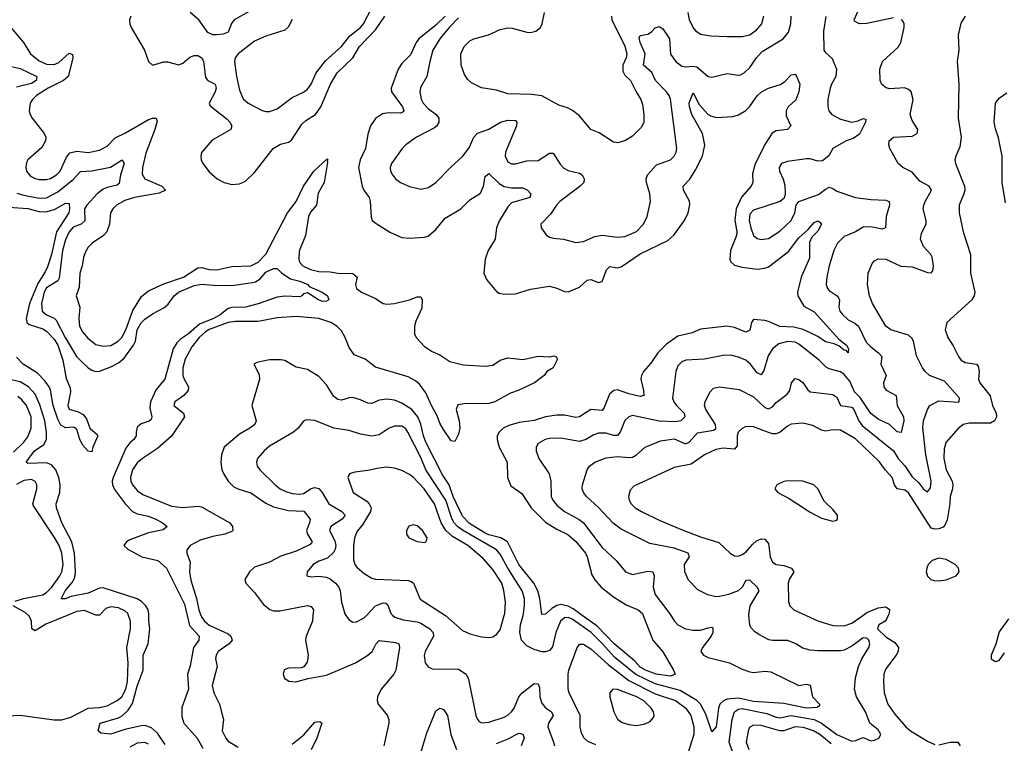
# Model space of a CAD drawing. Header units: inches. Extents: x 1694797 to 1849917, y 907313 to 1017959.
# Tile 475 of 656: x 1781928 to 1787137, y 969324 to 973151. Entities that reach past the tile are written whole.
import ezdxf

# ---------------------------------------------------------------- set-up
doc = ezdxf.new("R2010")
doc.units = ezdxf.units.IN
doc.header["$MEASUREMENT"] = 0
doc.layers.add('B7986', color=7, linetype='Continuous')
doc.layers.add('B7987', color=7, linetype='Continuous')

msp = doc.modelspace()

# ---------------------------------------------------------------- linework, layer by layer
at = {"layer": 'B7986', "color": 5}
for points, elevation in [([(1781830, 969467.9), (1781930, 969472.5), (1782108, 969448), (1782150, 969448.2), (1782198, 969462), (1782290.6, 969509.4), (1782350, 969512.4), (1782390, 969522.2), (1782443.4, 969550), (1782467.9, 969570), (1782488.5, 969610), (1782497.5, 969650), (1782501.6, 969750), (1782493.9, 969830), (1782514, 969930), (1782513.4, 969970), (1782502.7, 970000)], 680), ([(1782179.6, 970000), (1782066.6, 969953.4), (1782010, 969917.7), (1781992.2, 969930), (1781990.5, 969970), (1781977.4, 969997.4), (1781974.6, 970000)], 680), ([(1782698.1, 969318.1), (1782656.6, 969376.6), (1782624.8, 969404.8), (1782590, 969417.1), (1782570, 969415.8), (1782483.7, 969396.3), (1782410, 969371.3), (1782357.5, 969377.5), (1782342.7, 969390), (1782352.7, 969430), (1782450, 969459), (1782470, 969469.3), (1782501.9, 969498.1), (1782525.2, 969534.8), (1782550, 969626), (1782580.2, 969710), (1782581.1, 969790), (1782607.3, 969850), (1782616.2, 969930), (1782610.6, 969970), (1782611.4, 970000)], 660), ([(1782813.9, 970000), (1782826.7, 969946.7), (1782876.8, 969890), (1782876.1, 969870), (1782847.2, 969830), (1782830, 969733.2), (1782816.1, 969690), (1782820.2, 969610), (1782786.3, 969513.7), (1782785.1, 969465.1), (1782796.5, 969430), (1782866.7, 969350), (1782897.2, 969297.2)], 660), ([(1782886.8, 970000), (1782890, 969992), (1782906.3, 969970), (1782930, 969949.1), (1783030, 969902.5), (1783044.7, 969890), (1783052.5, 969870), (1783036.6, 969850), (1782977.6, 969810), (1782966.3, 969790), (1782963.7, 969770), (1782971.9, 969730), (1782946.1, 969630), (1782955, 969590), (1782985.1, 969530), (1783002.7, 969462.7), (1783005.4, 969450), (1782998.4, 969390), (1783017.5, 969350), (1783030, 969334.7), (1783084, 969304)], 680), ([(1783478.9, 970000), (1783476.1, 969970), (1783443.2, 969890), (1783439, 969870), (1783453.7, 969790), (1783447.8, 969752.2), (1783431.4, 969728.6), (1783417.3, 969722.7), (1783350, 969721.6), (1783327.5, 969712.5), (1783321.6, 969690), (1783328.9, 969668.9), (1783351.9, 969651.9), (1783389, 969649), (1783453.2, 969666.8), (1783550, 969683.3), (1783704.4, 969750), (1783769.9, 969790.1), (1783792.3, 969810), (1783811.7, 969848.3), (1783830, 969867.2), (1783917.2, 969857.2), (1783932.8, 969850), (1783937.8, 969830), (1783918, 969710), (1783906.5, 969690), (1783840.9, 969610), (1783820.2, 969570), (1783818.8, 969550), (1783824.5, 969530), (1783872.3, 969472.3), (1783880.8, 969450), (1783880.5, 969430), (1783853.6, 969310)], 720), ([(1783654, 970000), (1783670, 969977.1), (1783690, 969964.4), (1783710, 969965.3), (1783750, 969987.6), (1783761.9, 970000)], 740), ([(1783902.3, 970000), (1783911.5, 969991.5), (1783956.2, 969976.2), (1784030, 969966.9), (1784050, 969959.6), (1784097.8, 969930), (1784115.5, 969910), (1784116.8, 969890), (1784073, 969810), (1784068.4, 969788.4), (1784072, 969750), (1784087.9, 969727.9), (1784110, 969717), (1784250, 969715.6), (1784289.5, 969689.5), (1784302.5, 969662.5), (1784340.8, 969470), (1784349.2, 969449.2), (1784359, 969439), (1784371.7, 969431.7), (1784410, 969434.7), (1784490, 969461.6), (1784510, 969473.2), (1784530, 969489.4), (1784544.1, 969510), (1784569.2, 969570), (1784586.8, 969590), (1784650, 969639.6), (1784670, 969638.4), (1784678.2, 969618.2), (1784680.1, 969570), (1784690, 969536.5), (1784710, 969511.8), (1784740.8, 969490), (1784749.2, 969470), (1784725.5, 969430), (1784721.2, 969410), (1784752, 969330), (1784757.5, 969310)], 740), ([(1784180, 970000), (1784270, 969920.2), (1784310, 969902.3), (1784370, 969887.4), (1784410, 969882.6), (1784430, 969886.7), (1784450, 969898.7), (1784470, 969923.1), (1784491.6, 970000)], 760), ([(1785372.6, 970000), (1785391.1, 969970), (1785410.2, 969950), (1785450, 969928.6), (1785490, 969922.1), (1785530, 969921.5), (1785570, 969935), (1785590, 969938), (1785594.5, 969934.5), (1785594.7, 969910), (1785585.4, 969890), (1785539.6, 969830), (1785530.4, 969810), (1785546, 969790), (1785570, 969777), (1785682, 969750), (1785750, 969715.8), (1785790, 969701.2), (1785810, 969698.8), (1785870, 969704.7), (1785901.8, 969701.8), (1786050, 969629), (1786090, 969636.1), (1786110, 969630.4), (1786121.3, 969570), (1786158.7, 969530), (1786158.3, 969521.7), (1786147.3, 969512.7), (1786090, 969508.8), (1785970, 969534.4), (1785810, 969545.2), (1785730, 969561.9), (1785670, 969557.1), (1785651.2, 969548.8), (1785632.1, 969530), (1785625.3, 969510), (1785611.7, 969410), (1785590, 969384.7), (1785557.6, 969477.6), (1785530.3, 969530), (1785510.8, 969550.8), (1785422.2, 969602.2), (1785290, 969637.7), (1785186.8, 969686.8), (1785076.8, 969776.8), (1785010, 969852), (1784950.6, 969910), (1784850, 969980.6), (1784830, 969988.6), (1784810, 969987.7), (1784788, 969970), (1784764.2, 969910), (1784746.6, 969833.4), (1784730, 969814.6), (1784710, 969806.7), (1784690, 969806.9), (1784650, 969819.3), (1784610, 969839), (1784582.9, 969870), (1784573, 969910), (1784576.7, 969950), (1784590.8, 970000)], 740), ([(1785226.4, 970000), (1785277.4, 969870), (1785330, 969807.2), (1785386, 969710), (1785395.8, 969690), (1785393, 969687), (1785370, 969679.3), (1785295.1, 969690), (1785238.4, 969710), (1785210, 969726.7), (1785180.1, 969760.1), (1785072.8, 969850), (1784982.4, 969942.4), (1784903.8, 970000)], 720), ([(1785708.6, 969250), (1785681.6, 969330), (1785696.6, 969450), (1785710, 969490.5), (1785730, 969505), (1785750, 969508.4), (1785880.7, 969480.6), (1785930, 969461.3), (1785950, 969458.1), (1786010, 969470.2), (1786130, 969449.9), (1786169.8, 969429.8), (1786249.9, 969370), (1786330, 969335.2), (1786350, 969337.7), (1786390, 969354.2), (1786430, 969337.5), (1786450, 969339.9), (1786472.8, 969350), (1786483.5, 969370), (1786470, 969394.4), (1786424.6, 969430), (1786401.9, 969490), (1786353.9, 969570), (1786343.3, 969610), (1786349.5, 969670), (1786365.4, 969730), (1786383.1, 969770), (1786419.8, 969830), (1786425.9, 969850), (1786419.4, 969870), (1786410, 969880.2), (1786390, 969881.7), (1786330, 969836.6), (1786290, 969816.6), (1786270, 969812.9), (1786150, 969812.2), (1786110, 969815.5), (1786070, 969826), (1786030, 969851.2), (1785990, 969867.7), (1785910, 969867.3), (1785891.2, 969871.2), (1785838.4, 969898.4), (1785814.4, 969914.4), (1785796.1, 969936.1), (1785790.2, 969950.2), (1785786, 970000)], 760), ([(1786087.9, 970000), (1786150.7, 969970.7), (1786230, 969946.4), (1786290, 969944.5), (1786330, 969959.3), (1786388.5, 970000)], 780), ([(1786523.1, 970000), (1786515.8, 969984.2), (1786506, 969970), (1786472.7, 969950), (1786465.2, 969930), (1786510, 969887.2), (1786557.2, 969857.2), (1786576.5, 969830), (1786574.7, 969810), (1786564.7, 969790), (1786510, 969718), (1786499.7, 969690), (1786496.9, 969650), (1786500.7, 969590), (1786520.6, 969530), (1786557.1, 969477.1), (1786615.8, 969410), (1786640.3, 969390), (1786730, 969335.6), (1786770, 969318)], 780), ([(1787158.4, 969981.6), (1787110, 969914), (1787092.7, 969847.3), (1787068, 969790), (1787067.3, 969770), (1787090, 969756), (1787110, 969761), (1787138.6, 969801.4)], 820), ([(1784975.8, 969315.8), (1784932.9, 969332.9), (1784912.3, 969352.3), (1784899.6, 969379.6), (1784892.6, 969410), (1784892.9, 969470), (1784834, 969590), (1784829.3, 969610), (1784829.3, 969690), (1784833.7, 969710), (1784875.4, 969824.6), (1784890, 969847.8), (1784910, 969848.7), (1784950, 969823.2), (1785040.8, 969740.8), (1785150, 969655.7), (1785290, 969584.9), (1785396.8, 969550), (1785452.2, 969510), (1785479.1, 969470), (1785495, 969410), (1785494.2, 969370), (1785461.9, 969270)], 760), ([(1784050, 969273.4), (1784081.6, 969378.4), (1784121.5, 969478.5), (1784130, 969495.2), (1784150, 969509.2), (1784170, 969502), (1784190.8, 969470), (1784208.4, 969370), (1784238.9, 969290)], 720), ([(1783370, 969319.8), (1783431.3, 969368.7), (1783490, 969434.6), (1783510, 969439.7), (1783517.3, 969437.3), (1783525.7, 969430), (1783498.9, 969350), (1783470.5, 969289.5)], 680), ([(1786220.8, 969320.8), (1786159.9, 969370), (1786127.5, 969390), (1786073.5, 969406.5), (1786030, 969411.5), (1785970.1, 969389.9), (1785950, 969388.9), (1785850, 969418.3), (1785810, 969419.2), (1785790.7, 969409.3), (1785783.8, 969396.2), (1785771.2, 969330), (1785785.8, 969290)], 780), ([(1784450, 969322.3), (1784512.3, 969347.7), (1784550, 969369.2), (1784570, 969377.7), (1784590, 969372.2), (1784596.9, 969350), (1784580.5, 969310)], 720), ([(1782610, 969319.2), (1782590, 969328.7), (1782550, 969325), (1782510, 969303.9)], 680), ([(1786790, 969315.5), (1786850, 969329.3), (1786890, 969328.9), (1786903.2, 969310)], 780)]:
    msp.add_lwpolyline(points, dxfattribs=dict(at, elevation=elevation))
at = {"layer": 'B7986', "color": 5, "elevation": 780}
msp.add_lwpolyline([(1785064.9, 969610), (1785050.4, 969590), (1785049.1, 969570), (1785070.2, 969490), (1785091.1, 969451.1), (1785114.5, 969434.5), (1785150, 969422.9), (1785190, 969418.4), (1785230, 969424.7), (1785262, 969438), (1785280.7, 969459.3), (1785284.5, 969470), (1785281.1, 969490), (1785269.1, 969510), (1785230, 969548.6), (1785192.5, 969570), (1785090, 969608.6)], close=True, dxfattribs=at)
at = {"layer": 'B7987', "color": 5}
for points, elevation in [([(1783157.1, 973202.9), (1783062.7, 973150), (1783048.1, 973131.9), (1783030, 973086.2), (1783005, 973075), (1782970, 973071.2), (1782950, 973072), (1782923.4, 973083.4), (1782875.2, 973150), (1782829.9, 973190)], 720), ([(1783370, 973151.8), (1783348.2, 973111.8), (1783330, 973095.2), (1783230, 973065.1), (1783170, 973038), (1783083.1, 972970), (1783067, 972950), (1783064.6, 972930), (1783074.3, 972850), (1783090, 972778.8), (1783110, 972732.7), (1783137.1, 972710), (1783210, 972671.6), (1783230, 972665.5), (1783250, 972665.8), (1783290, 972679.7), (1783370, 972740.2), (1783430, 972768.5), (1783450, 972784.5), (1783469.8, 972810), (1783495.9, 972870), (1783545.9, 972934.1), (1783630, 973010.1), (1783674.6, 973065.4), (1783730, 973109.2), (1783747.1, 973130), (1783789.4, 973210)], 740), ([(1786550, 973160.6), (1786410, 973131.3), (1786370, 973130.3), (1786344.4, 973144.4), (1786341.6, 973150), (1786369.2, 973210)], 760), ([(1782515.8, 973170), (1782508.9, 973150), (1782510.3, 973130), (1782518.3, 973110), (1782587.2, 972990), (1782610, 972931), (1782630, 972910.7), (1782690.7, 972929.3), (1782710, 972929.3), (1782770, 972912.4), (1782790, 972921.6), (1782827.6, 972952.4), (1782850, 972962.1), (1782870, 972962.5), (1782891.9, 972950), (1782899.6, 972930), (1782910, 972844.9), (1782922.4, 972830), (1782962, 972810), (1782967.8, 972790), (1782961.9, 972770), (1782929.4, 972710), (1782935.6, 972695.6), (1783025, 972625), (1783039.4, 972610), (1783049.4, 972590), (1783044.2, 972570), (1782946.2, 972513.8), (1782890, 972449.2), (1782885.2, 972430), (1782887.2, 972410), (1782896.5, 972390), (1782930, 972347.1), (1782972.9, 972310), (1783010, 972290.9), (1783050, 972280.2), (1783090, 972282.3), (1783122.1, 972297.9), (1783170, 972342.4), (1783268.6, 972470), (1783307.3, 972492.7), (1783350, 972503.2), (1783366.1, 972513.9), (1783420.9, 972599.1), (1783441.7, 972618.3), (1783492.5, 972650), (1783520.7, 972690), (1783571.8, 972810), (1783607.8, 972870), (1783690.2, 972949.8), (1783725.8, 973010), (1783810, 973098.4), (1783860.3, 973170)], 720), ([(1784177.8, 973170), (1784130, 973122), (1784039.8, 973050), (1784025.1, 973030), (1783995.2, 972964.8), (1783950, 972919.3), (1783930, 972889.7), (1783892.5, 972790), (1783895.3, 972770), (1783953.3, 972690), (1783960.2, 972670), (1783956.9, 972663.1), (1783943.1, 972656.9), (1783880.9, 972659.1), (1783846.5, 972653.5), (1783810, 972627.9), (1783783.6, 972590), (1783770, 972546.6), (1783756.8, 972470), (1783728.5, 972410), (1783720.4, 972370), (1783739.8, 972270), (1783748.6, 972250), (1783777.3, 972210), (1783782.5, 972190), (1783786.7, 972106.7), (1783793.1, 972090), (1783813.1, 972073.1), (1783890, 972025.4), (1783950, 971998.5), (1783990, 971994.9), (1784070, 972000.9), (1784090, 972008), (1784130, 972042.3), (1784179.1, 972100.9), (1784260.8, 972150), (1784310, 972199.3), (1784366.2, 972233.8), (1784381.7, 972270), (1784390, 972322.4), (1784410, 972338.6), (1784464.2, 972284.1), (1784490, 972268.6), (1784530, 972261.7), (1784590, 972261.2), (1784614.9, 972250), (1784632.2, 972230), (1784626, 972210), (1784530, 972182), (1784510, 972161.4), (1784466.8, 972090), (1784450.8, 972050), (1784443.2, 971990), (1784406.5, 971930), (1784390, 971884), (1784383.9, 971810), (1784397, 971777), (1784450, 971713.7), (1784465.2, 971705.2), (1784490, 971699.7), (1784550, 971700.6), (1784630, 971726), (1784730, 971741.1), (1784770, 971731.7), (1784810, 971713.7), (1784830, 971712.2), (1784890, 971735.8), (1784930, 971773.2), (1784950, 971776.5), (1784990, 971761.8), (1785010, 971766.7), (1785031.3, 971828.7), (1785050, 971846.7), (1785090, 971838.3), (1785110, 971843.8), (1785210, 971913.7), (1785356.6, 971983.4), (1785389.2, 972010.8), (1785444.4, 972090), (1785464.6, 972130), (1785473.8, 972173.8), (1785472.1, 972192.1), (1785439.8, 972250), (1785436.9, 972270), (1785472.9, 972307.1), (1785503.1, 972356.9), (1785539.8, 972430), (1785552.8, 972487.2), (1785540.2, 972550), (1785484.3, 972650), (1785471.6, 972690), (1785470, 972710.8), (1785490, 972764), (1785522.2, 972702.2), (1785570, 972650.2), (1785582.6, 972642.6), (1785614.1, 972634.1), (1785700.3, 972639.7), (1785730, 972648.3), (1785770, 972671), (1785789, 972690), (1785830, 972748.1), (1785853, 972770), (1785890, 972788.9), (1785952.3, 972807.7), (1785976, 972824), (1786010, 972859.3), (1786030, 972864), (1786035.6, 972855.6), (1786054.9, 972810), (1786050, 972769.3), (1786033.2, 972726.9), (1785993.7, 972690), (1785983.2, 972670), (1785983.5, 972643.5), (1786007.2, 972590), (1785990.1, 972569.9), (1785930, 972563.4), (1785909.2, 972550.8), (1785869.2, 972490.8), (1785817, 972383), (1785804, 972336), (1785806.7, 972290), (1785797.2, 972270), (1785746.9, 972213.1), (1785717.9, 972150), (1785711.1, 972091.1), (1785721.7, 972030), (1785720.4, 972010), (1785687.7, 971930), (1785685.4, 971885.4), (1785690.2, 971870), (1785710, 971852.9), (1785750, 971841.5), (1785830, 971831.2), (1785870, 971836.8), (1785890, 971844.8), (1785995.6, 971924.4), (1786050, 971998.1), (1786098.7, 972041.3), (1786130, 972078.3), (1786150, 972087), (1786160.3, 972080.2), (1786170, 972069.6), (1786150, 972033.3), (1786118.5, 972001.5), (1786106.4, 971973.6), (1786105.3, 971890), (1786062.9, 971790), (1786042, 971710), (1786044.9, 971690), (1786076.7, 971636.7), (1786130, 971605.2), (1786261.4, 971461.4), (1786302.2, 971430), (1786312.9, 971410), (1786310.2, 971389.8), (1786302, 971402), (1786290, 971403.7), (1786263.6, 971423.6), (1786236, 971436), (1786190, 971447.8), (1786150, 971476.2), (1786072.4, 971512.4), (1786024.1, 971524.1), (1785950, 971529.2), (1785890, 971555.7), (1785870, 971559.5), (1785810, 971564.8), (1785799, 971550), (1785790, 971509.6), (1785770, 971498.7), (1785710, 971523.1), (1785670.7, 971530.7), (1785530, 971513.6), (1785485, 971495), (1785410, 971477.9), (1785350, 971434.9), (1785304.4, 971390), (1785266.4, 971333.6), (1785227.8, 971290), (1785216.9, 971270), (1785213.4, 971250), (1785228.1, 971190), (1785230, 971164), (1785210, 971158.8), (1785150, 971172.7), (1785090, 971193.2), (1785070.1, 971189.9), (1785047.7, 971170), (1785020.6, 971099.4), (1785010, 971084.6), (1784950, 971089.9), (1784890, 971049.9), (1784870, 971047.8), (1784810, 971059.2), (1784770, 971059.4), (1784710, 971049.9), (1784648.8, 971031.2), (1784570, 971020.6), (1784515.7, 971004.3), (1784485, 970990), (1784463.5, 970970), (1784454.4, 970950), (1784452.9, 970930), (1784463.5, 970890), (1784506.9, 970810), (1784508.4, 970730), (1784526.1, 970686), (1784584.2, 970644.2), (1784634.1, 970570), (1784710, 970494), (1784770, 970456.5), (1784827.9, 970427.9), (1784870, 970390.9), (1784920.4, 970330), (1784930.6, 970310), (1784954.7, 970214.7), (1784970, 970188), (1785004.7, 970150), (1785070, 970098.3), (1785136.8, 970056.8), (1785199.5, 970030), (1785222.4, 970010), (1785226.4, 970000)], 720), ([(1784250, 973160.5), (1784200.4, 973110), (1784150.7, 973050), (1784113.6, 972990), (1784097, 972930), (1784082.2, 972850), (1784047.5, 972792.5), (1784044.1, 972770), (1784050.9, 972730.9), (1784062.6, 972710), (1784090, 972680.2), (1784131.7, 972650), (1784145.8, 972630), (1784145.8, 972610), (1784132.5, 972587.5), (1784121.4, 972578.6), (1784027, 972530), (1783970.3, 972490), (1783950.3, 972470), (1783894.6, 972390), (1783887.8, 972370), (1783890.3, 972350), (1783899.6, 972330), (1783916.5, 972310), (1783943.1, 972290), (1783989.4, 972269.4), (1784050, 972255.2), (1784090, 972263.6), (1784130, 972290.3), (1784207.9, 972372), (1784271.8, 972430), (1784305.7, 972474.3), (1784329.9, 972530.1), (1784349.3, 972550.7), (1784410, 972571.6), (1784471.6, 972610), (1784510, 972620.1), (1784550, 972618.3), (1784557.8, 972610), (1784556.6, 972590), (1784497.3, 972450), (1784496.6, 972430), (1784510, 972399.6), (1784530, 972389.2), (1784550, 972388.5), (1784610, 972404), (1784670, 972407.3), (1784730, 972445.5), (1784750, 972444.9), (1784786.4, 972386.4), (1784806, 972366), (1784830, 972353.7), (1784890, 972339.3), (1784902.8, 972330), (1784914.7, 972310), (1784911.4, 972290), (1784893.4, 972270), (1784786, 972190), (1784767.3, 972170), (1784736.5, 972123.5), (1784684.9, 972070), (1784687.3, 972050), (1784712.9, 972012.9), (1784730, 972001.3), (1784750, 971995.3), (1784804.7, 971990), (1784870, 971972.6), (1784910, 971978), (1784970, 972004.2), (1785010, 972011.2), (1785090, 972000.2), (1785130, 972003.8), (1785190, 972030.2), (1785227.4, 972070), (1785247.2, 972110), (1785265.7, 972190), (1785260.9, 972230), (1785244.1, 972290), (1785242.5, 972310), (1785248.2, 972330), (1785297.2, 972382.8), (1785370, 972410.2), (1785389.8, 972430), (1785401.4, 972450), (1785404.7, 972470), (1785370, 972731.6), (1785363.7, 972750), (1785349.2, 972770), (1785292.2, 972830), (1785272, 972872), (1785228.1, 972910), (1785237.1, 972970), (1785209.9, 973030.1), (1785204.6, 973055.4), (1785210, 973068.4), (1785250, 973075.3), (1785270, 973086.6), (1785290, 973107.6), (1785310, 973115.5), (1785330, 973102.7), (1785365.7, 973050), (1785370, 972969.1), (1785398.7, 972930), (1785430, 972906.2), (1785450, 972901.9), (1785490, 972905.5), (1785510, 972902.6), (1785570, 972851.2), (1785590, 972848.1), (1785670, 972867.4), (1785730, 972857.6), (1785740.6, 972859.4), (1785761.3, 972870), (1785790, 972898.9), (1785825.4, 972950), (1785856.4, 972983.6), (1785966, 973050), (1785994.4, 973085.6), (1786006.9, 973130), (1786009.4, 973169.4)], 740), ([(1785058.4, 973170), (1785060.4, 973150), (1785130, 973011), (1785139, 972970), (1785135.9, 972950), (1785118.4, 972910), (1785118.6, 972878.6), (1785130, 972858.2), (1785159.8, 972830), (1785188.7, 972770), (1785213.8, 972730), (1785222.8, 972702.8), (1785229.8, 972650), (1785228.9, 972610), (1785217.6, 972582.4), (1785170, 972535.2), (1785130, 972510.2), (1785090, 972499.5), (1785070, 972503.1), (1784992.7, 972552.7), (1784950, 972570.4), (1784890, 972642), (1784851.9, 972671.9), (1784825.5, 972685.5), (1784779.2, 972699.2), (1784690, 972747.9), (1784636, 972756), (1784510, 972758.5), (1784450, 972778), (1784371, 972791), (1784317.8, 972817.8), (1784297.2, 972837.2), (1784281.2, 972861.2), (1784262.8, 972910), (1784262.2, 972970), (1784278.3, 973010), (1784310, 973039.8), (1784330.2, 973049.8), (1784408.6, 973071.4), (1784470, 973099.8), (1784510, 973107.8), (1784533.9, 973106.1), (1784610, 973085.8), (1784630, 973083.7), (1784658.4, 973090), (1784682.8, 973110), (1784691.9, 973130), (1784704.8, 973190)], 760), ([(1786192.3, 973167.7), (1786180.5, 973090), (1786181.7, 972990), (1786190, 972977.3), (1786226.8, 972946.8), (1786249, 972889), (1786245.4, 972850), (1786222, 972810), (1786215.5, 972790), (1786203.8, 972730), (1786202.3, 972690), (1786209.2, 972670), (1786225, 972650), (1786270, 972625.9), (1786330, 972609.5), (1786363.8, 972616.2), (1786390, 972628.7), (1786404.7, 972624.7), (1786402.4, 972610), (1786370, 972545.6), (1786336.6, 972523.4), (1786299.7, 972510), (1786230.4, 972470), (1786207.9, 972432.1), (1786175.6, 972404.4), (1786150, 972403.1), (1786110, 972414.8), (1786090, 972415.8), (1785990, 972401), (1785958, 972390), (1785946.5, 972370), (1785947.4, 972350), (1785967.5, 972307.5), (1785975.5, 972275.5), (1785977.6, 972230), (1785972.1, 972208), (1785950.9, 972189.1), (1785810, 972143.4), (1785790, 972122.4), (1785786.4, 972090), (1785795, 972050), (1785810.3, 972010), (1785830, 971993.6), (1785850, 971989.2), (1785890, 971994.4), (1785950, 972033.2), (1786010, 972089.2), (1786028, 972130), (1786035, 972170), (1786049.6, 972190), (1786153.8, 972226.1), (1786190, 972255.6), (1786210, 972264.9), (1786230, 972258.9), (1786250, 972243.6), (1786350.1, 972210.1), (1786430, 972199.5), (1786510, 972196.2), (1786527.7, 972190), (1786528.9, 972170), (1786511.6, 972110), (1786508, 972050), (1786490, 972043.1), (1786430, 972056.3), (1786390, 972054.2), (1786350.1, 972029.9), (1786290, 972005), (1786255, 971970), (1786235, 971930), (1786210, 971849.5), (1786197, 971790), (1786195, 971750), (1786201, 971730), (1786210, 971719.2), (1786252.4, 971690), (1786259.4, 971679.4), (1786264.1, 971670), (1786260.5, 971630), (1786267.1, 971610), (1786281.8, 971590), (1786310, 971563.8), (1786345.5, 971545.5), (1786364.7, 971530), (1786405.9, 971445.9), (1786430, 971420.9), (1786471.5, 971390), (1786488.2, 971370), (1786483.8, 971330), (1786511.1, 971270), (1786497.5, 971230), (1786498.8, 971210), (1786512.5, 971192.5), (1786564.2, 971164.2), (1786569.4, 971110), (1786602.7, 971050), (1786605, 971030), (1786591.8, 970968.2), (1786570, 970971.1), (1786528.7, 971010), (1786470, 971039), (1786430, 971068.2), (1786373.3, 971153.3), (1786343.5, 971183.5), (1786319.3, 971239.3), (1786290, 971275.2), (1786270, 971288), (1786210, 971304), (1786194.1, 971314.1), (1786157.8, 971350), (1786050, 971434.6), (1786030, 971444.7), (1785990, 971449.8), (1785943.4, 971436.6), (1785910, 971409.7), (1785887, 971373), (1785864.2, 971295.8), (1785850, 971272.6), (1785830, 971284.1), (1785794, 971330), (1785770, 971349.9), (1785730, 971366.3), (1785690, 971376.2), (1785650, 971375.8), (1785550, 971355.4), (1785451.3, 971350), (1785430, 971342.3), (1785410, 971320.7), (1785399.7, 971290), (1785381.5, 971150), (1785387.8, 971130), (1785401.7, 971110), (1785443.2, 971070), (1785446.2, 971050), (1785426, 971030), (1785396.7, 971023.3), (1785310, 971027.7), (1785170, 971057.2), (1785150, 971051), (1785130, 971031.2), (1785104.4, 970970), (1785090, 970952.4), (1785070, 970952.7), (1785030, 970963.6), (1784990, 970963.9), (1784965.1, 970954.9), (1784923.7, 970930), (1784890, 970920.2), (1784790, 970937.5), (1784730, 970935.8), (1784708, 970930), (1784670.4, 970910), (1784659.5, 970890), (1784660.3, 970870), (1784673.8, 970830), (1784728.8, 970748.8), (1784738, 970710), (1784740.2, 970630), (1784748.6, 970610), (1784770, 970583.5), (1784809.2, 970549.2), (1784887.7, 970507.7), (1784910.4, 970490.4), (1785010, 970359.2), (1785082.8, 970290), (1785132.2, 970230), (1785170, 970216), (1785250, 970234.6), (1785276.9, 970230), (1785284.6, 970210), (1785278.5, 970150), (1785290, 970110.4), (1785367.8, 970007.8), (1785372.6, 970000)], 740), ([(1785786, 970000), (1785785.5, 970005.5), (1785792.4, 970050), (1785840.7, 970130), (1785829.1, 970150), (1785790, 970186.3), (1785770, 970185.3), (1785749.2, 970150), (1785729.5, 970130.5), (1785678, 970110), (1785630, 970099.4), (1785610, 970099.3), (1785568.4, 970108.4), (1785515, 970135), (1785465.9, 970185.9), (1785446.2, 970230), (1785444.7, 970270), (1785471.2, 970310), (1785464, 970330), (1785390, 970356.4), (1785261.2, 970381.2), (1785110, 970456.1), (1785067.5, 970487.5), (1784990, 970570.2), (1784926.2, 970630), (1784910.2, 970650), (1784903.8, 970670), (1784904.7, 970690), (1784930, 970769.4), (1784942.3, 970790), (1784969.6, 970810.4), (1785030, 970833.2), (1785090, 970841.4), (1785150, 970835.2), (1785170, 970838.1), (1785190.6, 970849.4), (1785237.6, 970890), (1785317.1, 970922.9), (1785390, 970934.6), (1785450, 970908.2), (1785470, 970915.7), (1785514.2, 970965.8), (1785600, 970980), (1785611, 970989), (1785608.9, 971010), (1785557.1, 971090), (1785550.2, 971110), (1785553.4, 971130), (1785578.2, 971181.8), (1785597.6, 971202.4), (1785630, 971208.8), (1785734.7, 971194.7), (1785810, 971156.1), (1785870, 971100.8), (1785890, 971092.9), (1785910, 971103.2), (1785930, 971126.8), (1785988.1, 971170), (1786001.2, 971190), (1786010.3, 971230), (1786030, 971253.3), (1786050, 971248.3), (1786070, 971232.3), (1786095.7, 971195.7), (1786110, 971183.7), (1786230, 971168.6), (1786250, 971154.8), (1786270.4, 971110.4), (1786330, 971102.4), (1786340.4, 971090), (1786366.9, 971030), (1786384, 971004), (1786549.9, 970870), (1786574.6, 970830), (1786611.2, 970791.2), (1786650, 970733.7), (1786683.1, 970703.1), (1786710, 970668.4), (1786730, 970653.6), (1786745.7, 970674.3), (1786750.1, 970709.9), (1786721.2, 970850), (1786705.1, 970994.9), (1786709.6, 971030), (1786729.5, 971090), (1786742.9, 971110), (1786790, 971135.6), (1786892, 971128), (1786898, 971130), (1786899.1, 971150), (1786820.1, 971240.1), (1786741.7, 971270), (1786718, 971290), (1786703.6, 971310), (1786672.8, 971372.8), (1786655.6, 971450), (1786647.1, 971467.1), (1786630, 971483.2), (1786535.8, 971510), (1786510.2, 971530), (1786440.2, 971650), (1786423.5, 971690), (1786412.3, 971750), (1786416.5, 971810), (1786438.2, 971861.8), (1786450, 971875.6), (1786470, 971886.3), (1786510, 971884.8), (1786590, 971848.4), (1786650, 971844.1), (1786730, 971813.3), (1786750, 971811.8), (1786757.8, 971822.2), (1786762.3, 971850), (1786754.6, 971894.6), (1786747.8, 971910), (1786710, 971951.6), (1786693.7, 971990), (1786698, 972022), (1786723.5, 972070), (1786723, 972090), (1786707.7, 972150), (1786711, 972170), (1786717.6, 972190), (1786751.1, 972250), (1786739.5, 972270), (1786690, 972298), (1786650, 972344.7), (1786600.5, 972370), (1786574.4, 972390), (1786530.4, 972470), (1786526.4, 972490), (1786528.4, 972510), (1786550, 972529.6), (1786650, 972535.4), (1786674.9, 972550), (1786679.2, 972570), (1786650, 972618.7), (1786639.2, 972650), (1786654.2, 972730), (1786643.7, 972770), (1786630, 972782.6), (1786610, 972790.2), (1786530, 972785.5), (1786511.3, 972791.3), (1786488.3, 972808.3), (1786480.3, 972830), (1786478.5, 972890), (1786492.8, 972930), (1786574.8, 973005.2), (1786589.3, 973030), (1786606.4, 973110), (1786606.5, 973130), (1786601.8, 973141.8), (1786592, 973152)], 760), ([(1786930.3, 973169.7), (1786906.2, 973133.8), (1786892.2, 973070), (1786896.5, 972990), (1786887.2, 972930), (1786895.3, 972810), (1786893.4, 972630), (1786908.3, 972530), (1786900.7, 972479.3), (1786879.5, 972430), (1786875.8, 972410), (1786878.4, 972390), (1786926.2, 972270), (1786927.3, 972250), (1786922.2, 972230), (1786898, 972170), (1786897.3, 972130), (1786918.9, 972030), (1786958, 971910), (1786957.5, 971810), (1786981, 971710), (1786977.6, 971690), (1786964.6, 971670), (1786833.4, 971550), (1786824.4, 971510), (1786838.7, 971470), (1786866.8, 971426.8), (1786893.8, 971370), (1786909, 971350), (1786930, 971338.5), (1786989.4, 971329.4), (1786998.8, 971318.8), (1787004.3, 971290), (1787001, 971250), (1787007.3, 971230), (1787061.7, 971161.7), (1787075, 971110), (1787093.4, 971070), (1787095.8, 971050), (1787085.5, 971030), (1787063.3, 971016.7), (1786950, 971017.7), (1786919.3, 971010), (1786890, 970986.3), (1786830, 970917), (1786817.8, 970882.2), (1786816.3, 970830), (1786830, 970770.4), (1786860.1, 970710), (1786864.8, 970690), (1786863.5, 970670), (1786850.8, 970630), (1786848.6, 970590), (1786834.2, 970505.8), (1786822.4, 970477.6), (1786812.4, 970467.6), (1786790, 970458.4), (1786770, 970455.8), (1786750, 970460.8), (1786630, 970649.1), (1786610, 970662.8), (1786569.8, 970670), (1786556.6, 970690), (1786543.4, 970730), (1786507.9, 970767.9), (1786475.1, 970815.1), (1786350, 970934.8), (1786270, 970980.7), (1786230, 970982.3), (1786190, 970974.4), (1786170, 970979.3), (1786124.5, 971004.5), (1786070, 971017.1), (1786010, 971011.7), (1785990, 971001.5), (1785951.4, 970968.6), (1785930, 970961.3), (1785910, 970961), (1785890, 970966.9), (1785810, 970998.5), (1785770, 970998.8), (1785750, 970988.7), (1785729.2, 970970), (1785723.2, 970950), (1785723.5, 970896.5), (1785710, 970880.2), (1785650, 970885.5), (1785610, 970878.5), (1785550.8, 970849.2), (1785480.6, 970799.4), (1785390, 970781.8), (1785176, 970684), (1785156.9, 970663.1), (1785147.9, 970630), (1785151.3, 970610), (1785162, 970590), (1785183.1, 970570), (1785216.5, 970550), (1785310, 970503.7), (1785433.1, 970453.1), (1785530, 970416.3), (1785626.5, 970386.5), (1785687.8, 970327.8), (1785710, 970316.1), (1785730, 970314.2), (1785750, 970321.8), (1785770, 970335), (1785803.9, 970376.1), (1785825.3, 970394.7), (1785850, 970406.1), (1785870, 970404.1), (1785890, 970380.3), (1785897.5, 970310), (1785910, 970282), (1785930.1, 970270.1), (1785970, 970263.8), (1786010.2, 970250), (1786023.9, 970230), (1785999, 970190), (1785993.7, 970170), (1785994.3, 970074.3), (1786002, 970050), (1786023.8, 970030), (1786087.9, 970000)], 780), ([(1785863.5, 973170), (1785852, 973130), (1785819.1, 973090), (1785790, 973069.2), (1785750, 973060.2), (1785670, 973060.7), (1785583.7, 973063.7), (1785530, 973072.9), (1785510, 973087.4), (1785490.3, 973110), (1785471.4, 973150), (1785464.5, 973190)], 760), ([(1781881.1, 973110), (1781947.5, 973030), (1781985.4, 972970), (1782030, 972933.3), (1782070, 972916.5), (1782110, 972914.3), (1782135.3, 972924.7), (1782190, 972973.6), (1782207.5, 972967.5), (1782208.2, 972948.2), (1782184.6, 972850), (1782159.8, 972830), (1782079, 972790), (1782016.1, 972750), (1781994.7, 972730), (1781982.4, 972710), (1781977.6, 972670), (1781983.2, 972650), (1781994.2, 972630), (1782057.2, 972550), (1782065.4, 972530), (1782064.7, 972510), (1782044.4, 972475.6), (1781970.2, 972410), (1781963.7, 972396.3), (1781959.8, 972370), (1781964.2, 972350), (1781984.4, 972324.4), (1782010, 972310.9), (1782030, 972306.8), (1782070, 972306.3), (1782090, 972311.5), (1782122.2, 972330), (1782142, 972350), (1782175, 972425), (1782193.4, 972446.6), (1782230, 972455.4), (1782290, 972448.8), (1782350, 972461.7), (1782390, 972482.6), (1782433.1, 972526.9), (1782487.4, 972552.6), (1782610, 972622.6), (1782630, 972630.8), (1782650, 972630.2), (1782654.8, 972614.8), (1782643.5, 972570), (1782594.9, 972445.1), (1782577.6, 972370), (1782574.9, 972334.9), (1782590.2, 972310), (1782679.3, 972270), (1782698.3, 972250), (1782666.3, 972233.7), (1782535.8, 972210), (1782484.3, 972195.7), (1782440.3, 972170), (1782420.2, 972150), (1782408.3, 972130), (1782403.7, 972070), (1782389.4, 972030), (1782370.5, 972009.5), (1782310.6, 971969.4), (1782290, 971948.3), (1782276, 971924), (1782266.1, 971893.9), (1782258.7, 971850), (1782245.6, 971810), (1782242.7, 971737.3), (1782227.1, 971690), (1782246, 971630), (1782239.8, 971570), (1782244, 971530), (1782260.7, 971500.7), (1782287.5, 971467.5), (1782330, 971432.4), (1782370, 971423.7), (1782410, 971428.4), (1782448.9, 971450), (1782467.5, 971470), (1782489.1, 971510), (1782526.5, 971613.5), (1782572.2, 971687.8), (1782610, 971717), (1782690, 971754.7), (1782794.6, 971790), (1782870, 971839.2), (1782890, 971840.7), (1782930, 971829.6), (1782970, 971828.1), (1783050, 971846.2), (1783150, 971849.6), (1783190, 971868.2), (1783230, 971910.2), (1783345.4, 972130), (1783390.7, 972189.3), (1783430, 972271.1), (1783484.5, 972350), (1783555.2, 972415.2), (1783558.8, 972410), (1783553.7, 972406.3), (1783556.2, 972396.2), (1783538.1, 972290), (1783506.5, 972233.5), (1783497.2, 972170), (1783466.9, 972133.1), (1783455.1, 972110), (1783440.4, 972010), (1783406.7, 971926.7), (1783403.7, 971883.7), (1783408.5, 971868.5), (1783425.6, 971850), (1783466.3, 971830), (1783510, 971819.7), (1783570, 971818.4), (1783610, 971810.4), (1783689.5, 971809.5), (1783712.3, 971790), (1783703.9, 971750), (1783710.2, 971730), (1783736.3, 971710), (1783810, 971676.8), (1783850, 971650.8), (1783870, 971647.1), (1783910.4, 971649.6), (1783990, 971669.3), (1784030, 971686), (1784050, 971686), (1784056.3, 971670), (1784055.1, 971624.9), (1784023.7, 971556.3), (1784016.6, 971530), (1784017.1, 971490), (1784026, 971470), (1784070, 971421.8), (1784110, 971396.3), (1784150, 971379.2), (1784202.9, 971342.9), (1784273.8, 971326.2), (1784390, 971319.1), (1784430, 971324), (1784470, 971350.3), (1784510, 971362.9), (1784590, 971354.4), (1784670.8, 971370.8), (1784730, 971367.4), (1784753.4, 971373.4), (1784768.2, 971368.2), (1784771.8, 971351.8), (1784750, 971309.8), (1784717.3, 971290), (1784702.8, 971270), (1784650.5, 971230), (1784564.4, 971190), (1784523.7, 971176.3), (1784441.1, 971130), (1784410, 971121.9), (1784281.4, 971118.6), (1784246.3, 971113.7), (1784236.2, 971090), (1784252.9, 971030), (1784256.4, 970990), (1784250, 970958.4), (1784230, 970919.5), (1784210, 970923), (1784170, 970983.1), (1784150, 971017.3), (1784136.6, 971056.6), (1784105.9, 971110), (1784076.8, 971176.8), (1784043.2, 971223.2), (1784021.9, 971241.9), (1783982.5, 971262.4), (1783810, 971313.4), (1783755.6, 971355.6), (1783697.7, 971377.7), (1783670, 971417), (1783649.5, 971470), (1783630, 971505.9), (1783606.1, 971530), (1783573.7, 971550), (1783510.5, 971570.5), (1783390, 971581.1), (1783290, 971574.6), (1783190, 971555.1), (1783070, 971554), (1783030, 971549.2), (1782930, 971511.7), (1782910, 971500.3), (1782876.9, 971470), (1782838.4, 971421.6), (1782803.9, 971356.1), (1782790.8, 971310), (1782790.5, 971270), (1782797.1, 971250), (1782821.1, 971210), (1782818.7, 971190), (1782796.1, 971163.9), (1782749.1, 971130), (1782743.1, 971110), (1782794.7, 971070), (1782800.2, 971050), (1782730, 970949), (1782656.1, 970883.9), (1782576.9, 970830), (1782550, 970806.5), (1782524.5, 970770), (1782514.6, 970730), (1782516.2, 970710), (1782524.5, 970690), (1782550, 970660.5), (1782579.8, 970639.8), (1782730, 970577.7), (1782790, 970571.2), (1782870, 970578.4), (1782890, 970575.3), (1783038.8, 970490), (1783052.8, 970470), (1783055.5, 970450), (1783050, 970444.5), (1783013, 970430), (1782950, 970418.1), (1782882.4, 970397.6), (1782829, 970370), (1782812.3, 970347.7), (1782812.2, 970330), (1782830, 970281), (1782826.8, 970230), (1782832.7, 970187.3), (1782863.8, 970090), (1782874.8, 970030), (1782886.8, 970000)], 680), ([(1781868, 972908), (1781930, 972892.4), (1782018, 972850), (1782015.3, 972830), (1781990, 972814.7), (1781910, 972794.6)], 660), ([(1787142.7, 972182.7), (1787124.8, 972290), (1787124.7, 972430), (1787106.3, 972526.3), (1787090, 972573.2), (1787083.8, 972610), (1787089.8, 972710.2), (1787110, 972735.5), (1787150, 972764.9)], 780), ([(1781913.4, 972233.4), (1781950, 972222.6), (1782030, 972207.7), (1782070, 972208.4), (1782130, 972241.1), (1782212.8, 972307.2), (1782250, 972347.9), (1782310, 972351.3), (1782409, 972371), (1782470, 972410.2), (1782481.2, 972390), (1782460.7, 972330), (1782454.3, 972285.7), (1782444.2, 972275.8), (1782390, 972264), (1782370, 972255.4), (1782338.3, 972230), (1782282.1, 972170), (1782271.3, 972150), (1782273.1, 972086.9), (1782252.9, 972070), (1782210, 972053.3), (1782190, 972028.9), (1782170, 971986.4), (1782154.4, 971930), (1782136.3, 971783.7), (1782129.4, 971770), (1782070, 971733.7), (1782056.9, 971710), (1782042.5, 971650), (1782046.7, 971610), (1782070.1, 971590.1), (1782110, 971572.4), (1782121.5, 971561.5), (1782168.4, 971470), (1782229.1, 971370), (1782250, 971347.7), (1782290, 971310.2), (1782310, 971297.7), (1782330, 971291), (1782350, 971291.7), (1782410, 971314.8), (1782450, 971336.3), (1782479.7, 971360.3), (1782530.3, 971430), (1782539.6, 971450), (1782549.2, 971510.8), (1782570, 971547.7), (1782590, 971566.8), (1782630, 971595), (1782690, 971626.6), (1782712.6, 971647.4), (1782744.6, 971690), (1782767.9, 971710), (1782850, 971744.6), (1782890, 971753.2), (1782952.7, 971747.3), (1783050, 971746.1), (1783159.3, 971760.7), (1783175.3, 971764.7), (1783199.7, 971780.3), (1783230, 971815.9), (1783270, 971835.5), (1783290, 971836), (1783314.9, 971810), (1783361.1, 971781.1), (1783410, 971767.9), (1783451.3, 971750), (1783459.4, 971739.4), (1783528, 971710), (1783555.8, 971690), (1783564, 971670), (1783550, 971662.4), (1783530, 971661.1), (1783508.8, 971668.8), (1783450, 971706.6), (1783430, 971701.2), (1783420.7, 971690), (1783410, 971686), (1783330, 971688.2), (1783290, 971684), (1783190, 971648.1), (1783123, 971630), (1783050, 971629.5), (1783030, 971623.2), (1782988.3, 971590), (1782953.9, 971570), (1782878.4, 971541.6), (1782820.6, 971490), (1782778.5, 971461.5), (1782758.4, 971441.5), (1782740.1, 971410), (1782695.5, 971250), (1782650, 971196), (1782619.4, 971130), (1782615.6, 971095.6), (1782626.6, 971050), (1782623.2, 971036.8), (1782613.2, 971026.8), (1782570, 971014.2), (1782550, 970996.2), (1782543.5, 970970), (1782544, 970950), (1782532.1, 970930), (1782510, 970912.8), (1782490, 970884.4), (1782421.9, 970730), (1782417, 970710), (1782419.3, 970690), (1782430, 970666.1), (1782487.9, 970587.9), (1782525, 970550), (1782550, 970537.7), (1782610, 970524.4), (1782647.8, 970510), (1782683.6, 970490), (1782708.4, 970470), (1782686.9, 970453.1), (1782610, 970437.7), (1782510, 970399.8), (1782493.1, 970390), (1782479.5, 970370), (1782500.3, 970350), (1782574.6, 970310), (1782658.8, 970290), (1782705, 970250), (1782799.7, 970059.7), (1782813.9, 970000)], 660), ([(1781870, 972159.1), (1781970, 972152), (1782030, 972136.2), (1782064.8, 972135.2), (1782111.8, 972148.2), (1782170, 972181), (1782190, 972178.8), (1782191.4, 972151.4), (1782186.9, 972130), (1782122.7, 972030), (1782096.4, 971910), (1782075.7, 971844.3), (1782063.1, 971816.9), (1782023.5, 971756.5), (1781980.3, 971650), (1781961.5, 971570), (1781965, 971550), (1781978.2, 971538.2), (1782050, 971515.9), (1782070, 971504.6), (1782110, 971461), (1782129.3, 971430), (1782155.2, 971350), (1782174, 971254), (1782195.3, 971204.8), (1782196.7, 971183.3), (1782183, 971110), (1782190, 971091.3), (1782237.8, 971077.7), (1782263.6, 971063.6), (1782280.5, 971040.5), (1782298.9, 970990), (1782338, 970958), (1782340.5, 970950), (1782315.3, 970890), (1782310, 970866), (1782290, 970869), (1782261, 970901), (1782246, 970930), (1782230, 970984), (1782224, 970990), (1782210, 970995.1), (1782170, 970992.6), (1782145.9, 971005.9), (1782130, 971037.6), (1782104.9, 971110), (1782091, 971191), (1782083.4, 971210), (1782061.4, 971241.4), (1782021.9, 971281.9), (1781946, 971330), (1781910, 971366.6)], 640), ([(1784903.8, 970000), (1784855.4, 970035.4), (1784830, 970048.6), (1784790, 970057.4), (1784770, 970053.1), (1784742.5, 970037.5), (1784710, 970006.8), (1784690, 970005.1), (1784680.1, 970090), (1784668.7, 970130), (1784647, 970170), (1784568.2, 970270), (1784508.8, 970388.8), (1784473.5, 970410), (1784410, 970425.8), (1784390, 970435), (1784306.9, 970486.9), (1784270, 970525.1), (1784221.3, 970630), (1784200.1, 970690), (1784164.3, 970744.3), (1784077.1, 970917.1), (1784063.5, 970950), (1784050, 971011.8), (1784034.9, 971050), (1784001.8, 971090), (1783950, 971123.4), (1783910, 971138.4), (1783870, 971144.8), (1783830, 971139.3), (1783790, 971121.2), (1783770, 971122.4), (1783730, 971141), (1783690, 971152.4), (1783670, 971150.7), (1783630, 971138), (1783610, 971141.7), (1783590, 971158.8), (1783550, 971219.2), (1783510, 971263.9), (1783450, 971301.2), (1783390, 971314), (1783330, 971347.8), (1783310, 971352.4), (1783250, 971352.1), (1783182.8, 971337.2), (1783166, 971330), (1783194.4, 971274.4), (1783196.5, 971250), (1783156.2, 971110), (1783178.2, 971030), (1783171.3, 971010), (1783145.5, 970990), (1783090, 970958.5), (1783009.6, 970890.4), (1782995, 970850), (1782992, 970810), (1782997.5, 970770), (1783005.8, 970750), (1783031, 970710), (1783061, 970681), (1783087.7, 970667.7), (1783150, 970648.1), (1783230, 970593.5), (1783270, 970575.1), (1783350, 970554.7), (1783431.8, 970551.8), (1783464.1, 970510), (1783461.6, 970490), (1783444.8, 970450), (1783451.1, 970430), (1783475.3, 970390), (1783464.7, 970375.3), (1783390, 970339.5), (1783310, 970313.3), (1783250, 970282.3), (1783170, 970255.9), (1783143.1, 970230), (1783119.5, 970190), (1783123.7, 970170), (1783170, 970121.1), (1783218.3, 970058.3), (1783251.5, 970031.5), (1783270, 970025), (1783304.3, 970024.3), (1783450, 970052.9), (1783470, 970047.4), (1783481.6, 970030), (1783478.9, 970000)], 720), ([(1782611.4, 970000), (1782611.7, 970010), (1782607.3, 970030), (1782595, 970050), (1782573, 970073), (1782550, 970088.2), (1782370, 970146.4), (1782350, 970143.9), (1782290, 970118.5), (1782199.4, 970100.6), (1782167.6, 970087.6), (1782147.9, 970087.9), (1782167.9, 970130), (1782206.1, 970173.9), (1782220.1, 970199.9), (1782223.7, 970230), (1782218.3, 970330), (1782203.7, 970390), (1782150.3, 970490), (1782122.5, 970570), (1782120.5, 970590), (1782139.6, 970650), (1782141.4, 970690), (1782134.1, 970730), (1782118.3, 970770), (1782096.2, 970796.2), (1782070, 970807), (1781970, 970804.2), (1781962.8, 970810), (1782006.4, 970870), (1782055.8, 970904.2), (1782068.9, 970931.1), (1782069.9, 970970), (1782060.7, 971030), (1782034.3, 971114.3), (1782010, 971171.1), (1781974.3, 971210), (1781930, 971235.3), (1781850, 971253.5)], 660), ([(1781895.7, 970864.3), (1781950, 970917), (1781970, 970944.5), (1781988.7, 970991.3), (1781987.7, 971050), (1781963.1, 971110), (1781939.9, 971139.9), (1781917.4, 971157.4)], 680), ([(1784590.8, 970000), (1784593.7, 970010), (1784598.5, 970050), (1784598.3, 970090), (1784585.6, 970130), (1784509.6, 970250), (1784470, 970323.4), (1784450, 970346.6), (1784270.9, 970450.9), (1784244.5, 970470), (1784226.4, 970490), (1784213.3, 970513.3), (1784181.9, 970610), (1784077.2, 970770), (1784050, 970836.2), (1783981, 970970), (1783970, 970987.4), (1783950, 971000.8), (1783910, 971001.7), (1783883, 970990), (1783830, 970955.6), (1783790, 970947.9), (1783730, 970959.3), (1783670, 970978.2), (1783590, 970989.8), (1783490, 971032), (1783445.8, 971034.2), (1783430, 971027), (1783400.3, 970990), (1783376.4, 970970), (1783250, 970895.5), (1783221.5, 970870), (1783185.8, 970830), (1783180.2, 970810), (1783184.4, 970790), (1783198.3, 970770), (1783279.3, 970690), (1783305, 970670), (1783335.7, 970655.7), (1783370, 970645.2), (1783410, 970640.9), (1783430, 970645.5), (1783470, 970671.6), (1783490, 970677.3), (1783510, 970671.9), (1783528.4, 970650), (1783562.9, 970590), (1783631.3, 970550), (1783649.3, 970530), (1783633.4, 970510), (1783574, 970470), (1783566.2, 970450), (1783594.6, 970394.6), (1783600.7, 970370), (1783597.2, 970350), (1783587.4, 970332.6), (1783556.3, 970303.7), (1783510, 970287.7), (1783481.1, 970270), (1783448.2, 970230), (1783447.7, 970210), (1783470, 970203.7), (1783510, 970207.7), (1783550, 970201.6), (1783570, 970194), (1783599.2, 970170), (1783615.8, 970150), (1783623.5, 970130), (1783629.5, 970069.4), (1783648.2, 970008.2), (1783654, 970000)], 740), ([(1784491.6, 970000), (1784494.4, 970010), (1784497.4, 970070), (1784488.6, 970131.4), (1784477.8, 970170), (1784430, 970243.4), (1784380.5, 970300.5), (1784298.6, 970370), (1784218.2, 970418.2), (1784181.9, 970450), (1784157.5, 970490), (1784123.1, 970590), (1784066.8, 970670), (1784010, 970730.6), (1783990, 970746.1), (1783950, 970766.5), (1783910, 970779.8), (1783870, 970784), (1783830, 970779.8), (1783770, 970766.5), (1783701.3, 970758.7), (1783671.8, 970748.2), (1783663.1, 970730), (1783691.5, 970650), (1783763.7, 970603.7), (1783777, 970590), (1783787, 970570), (1783783.5, 970550), (1783741.3, 970478.7), (1783713.5, 970446.5), (1783699.5, 970410), (1783693, 970367), (1783694.4, 970294.4), (1783701.4, 970270), (1783713.1, 970253.1), (1783750, 970221.1), (1783790, 970196.9), (1783810, 970192.1), (1783984.2, 970184.2), (1783999.1, 970179.1), (1784011, 970170), (1784046.2, 970086.2), (1784180, 970000)], 760), ([(1781904.5, 970075.5), (1781947, 970090), (1782050, 970109.6), (1782070, 970121.6), (1782098.3, 970150), (1782140.4, 970210), (1782150.8, 970230), (1782157, 970270), (1782150.4, 970329.6), (1782136.2, 970370), (1782112.4, 970412.4), (1782000.3, 970580.3), (1781997.3, 970590), (1782018.9, 970670), (1782018, 970690), (1782009.2, 970709.2), (1781990, 970718.5), (1781950, 970714.3), (1781910, 970691.9)], 680), ([(1781974.6, 970000), (1781956.4, 970016.4), (1781892.8, 970050)], 680), ([(1782502.7, 970000), (1782499.1, 970010), (1782484, 970024), (1782450, 970040.2), (1782410, 970045.4), (1782382.6, 970037.4), (1782350, 970002), (1782330, 970001.1), (1782270, 970025.7), (1782230, 970020.8), (1782179.6, 970000)], 680), ([(1783761.9, 970000), (1783809.8, 970050), (1783850, 970066.3), (1783864.1, 970064.1), (1783875.3, 970055.3), (1783890.6, 970010.6), (1783902.3, 970000)], 740), ([(1786388.5, 970000), (1786410, 970015), (1786470, 970039.5), (1786510, 970046), (1786530, 970030.8), (1786527.7, 970010), (1786523.1, 970000)], 780)]:
    msp.add_lwpolyline(points, dxfattribs=dict(at, elevation=elevation))
for points, elevation in [([(1785990, 970712.5), (1785970, 970708.2), (1785933.4, 970690), (1785922, 970670), (1785938.8, 970650), (1785998.6, 970618.6), (1786110, 970545.5), (1786170, 970514), (1786230, 970498.4), (1786250, 970504), (1786255.1, 970510), (1786253.6, 970530), (1786230, 970560.7), (1786184.4, 970604.4), (1786150, 970669.4), (1786129.6, 970690), (1786070, 970710.7)], 820), ([(1784010, 970479.5), (1783987.2, 970472.8), (1783973.4, 970450), (1783973.4, 970430), (1783987.3, 970410), (1784030, 970390.4), (1784070, 970386.4), (1784079, 970390), (1784082.9, 970410), (1784059.6, 970450), (1784030, 970473.6)], 780), ([(1786790, 970302.8), (1786755.6, 970290), (1786734.4, 970270), (1786726.4, 970250), (1786723.2, 970230), (1786730, 970207.4), (1786748.8, 970190), (1786765.2, 970185.2), (1786790, 970182.8), (1786830, 970187.6), (1786882.4, 970210), (1786897.4, 970230), (1786894.7, 970250), (1786876.3, 970270), (1786830, 970296.1)], 820)]:
    msp.add_lwpolyline(points, close=True, dxfattribs=dict(at, elevation=elevation))

doc.saveas('drawing.dxf')
